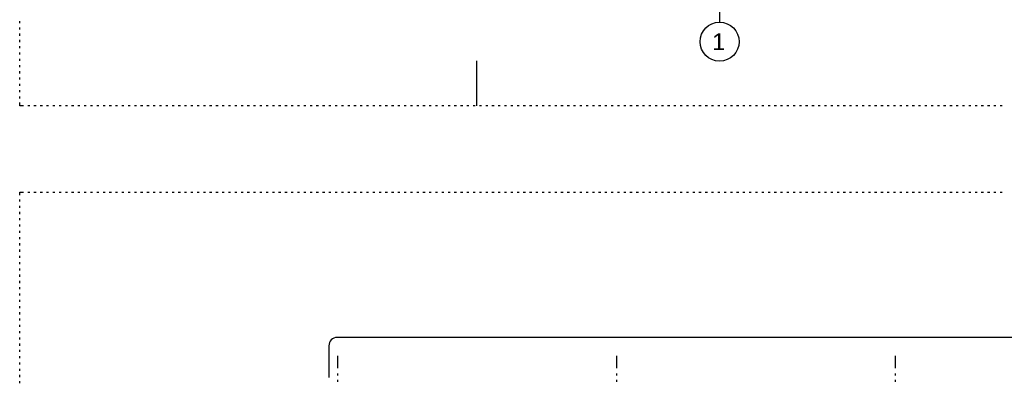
# Model space of a CAD drawing. Extents: x 997 to 109698, y 921 to 94021.
# Tile 698 of 718: x 997 to 18654, y 59040 to 65566. Entities that reach past the tile are written whole.
import ezdxf
from ezdxf.enums import TextEntityAlignment as Align

# ---------------------------------------------------------------- set-up
doc = ezdxf.new("R2010")
doc.units = 0
doc.header["$MEASUREMENT"] = 0
for name, color, linetype in [('1', 7, 'CONTINUOUS'), ('12', 7, 'CONTINUOUS'), ('40', 7, 'CONTINUOUS'), ('42', 7, 'CONTINUOUS')]:
    doc.layers.add(name, color=color, linetype=linetype)
doc.styles.get("Standard").update_dxf_attribs({"font": 'Arial.ttf', "height": 0.2})

msp = doc.modelspace()

# ---------------------------------------------------------------- linework, layer by layer
at = {"layer": '1', "color": 141}
for p, q in [((997.223511, 65502.203237), (997.223511, 65539.703237)), ((997.223511, 65389.703237), (997.223511, 65427.203237)), ((997.223511, 65277.203237), (997.223511, 65314.703237)), ((997.223511, 65164.703237), (997.223511, 65202.203237)), ((997.223511, 65052.203237), (997.223511, 65089.703237)), ((997.223511, 64939.703237), (997.223511, 64977.203237)), ((997.223511, 64827.203237), (997.223511, 64864.703237)), ((997.223511, 64714.703237), (997.223511, 64752.203237)), ((997.223511, 64602.203237), (997.223511, 64639.703237)), ((997.223511, 64489.703237), (997.223511, 64527.203237)), ((997.223511, 64377.203237), (997.223511, 64414.703237)), ((997.223511, 64264.703237), (997.223511, 64302.203237)), ((997.223511, 64152.203237), (997.223511, 64189.703237)), ((997.223511, 64020.953237), (997.223511, 64077.203237)), ((1066.179858, 64020.953237), (997.223511, 64020.953237)), ((1178.679858, 64020.953237), (1141.179858, 64020.953237)), ((1291.179858, 64020.953237), (1253.679858, 64020.953237)), ((1403.679858, 64020.953237), (1366.179858, 64020.953237)), ((1516.179858, 64020.953237), (1478.679858, 64020.953237)), ((1628.679858, 64020.953237), (1591.179858, 64020.953237)), ((1741.179858, 64020.953237), (1703.679858, 64020.953237)), ((1853.679858, 64020.953237), (1816.179858, 64020.953237)), ((1966.179858, 64020.953237), (1928.679858, 64020.953237)), ((2078.679858, 64020.953237), (2041.179858, 64020.953237)), ((2191.179858, 64020.953237), (2153.679858, 64020.953237)), ((2303.679858, 64020.953237), (2266.179858, 64020.953237)), ((2416.179858, 64020.953237), (2378.679858, 64020.953237)), ((2528.679858, 64020.953237), (2491.179858, 64020.953237)), ((2641.179858, 64020.953237), (2603.679858, 64020.953237)), ((2753.679858, 64020.953237), (2716.179858, 64020.953237)), ((2866.179858, 64020.953237), (2828.679858, 64020.953237)), ((2978.679858, 64020.953237), (2941.179858, 64020.953237)), ((3091.179858, 64020.953237), (3053.679858, 64020.953237)), ((3203.679858, 64020.953237), (3166.179858, 64020.953237)), ((3316.179858, 64020.953237), (3278.679858, 64020.953237)), ((3428.679858, 64020.953237), (3391.179858, 64020.953237)), ((3541.179858, 64020.953237), (3503.679858, 64020.953237)), ((3653.679858, 64020.953237), (3616.179858, 64020.953237)), ((3766.179858, 64020.953237), (3728.679858, 64020.953237)), ((3878.679858, 64020.953237), (3841.179858, 64020.953237)), ((3991.179858, 64020.953237), (3953.679858, 64020.953237)), ((4103.679858, 64020.953237), (4066.179858, 64020.953237)), ((4216.179858, 64020.953237), (4178.679858, 64020.953237)), ((4328.679858, 64020.953237), (4291.179858, 64020.953237)), ((4441.179858, 64020.953237), (4403.679858, 64020.953237)), ((4553.679858, 64020.953237), (4516.179858, 64020.953237)), ((4666.179858, 64020.953237), (4628.679858, 64020.953237)), ((4778.679858, 64020.953237), (4741.179858, 64020.953237)), ((4891.179858, 64020.953237), (4853.679858, 64020.953237)), ((5003.679858, 64020.953237), (4966.179858, 64020.953237)), ((5116.179858, 64020.953237), (5078.679858, 64020.953237)), ((5228.679858, 64020.953237), (5191.179858, 64020.953237)), ((5341.179858, 64020.953237), (5303.679858, 64020.953237)), ((5453.679858, 64020.953237), (5416.179858, 64020.953237)), ((5566.179858, 64020.953237), (5528.679858, 64020.953237)), ((5678.679858, 64020.953237), (5641.179858, 64020.953237)), ((5791.179858, 64020.953237), (5753.679858, 64020.953237)), ((5903.679858, 64020.953237), (5866.179858, 64020.953237)), ((6016.179858, 64020.953237), (5978.679858, 64020.953237)), ((6128.679858, 64020.953237), (6091.179858, 64020.953237)), ((6241.179858, 64020.953237), (6203.679858, 64020.953237)), ((6353.679858, 64020.953237), (6316.179858, 64020.953237)), ((6466.179858, 64020.953237), (6428.679858, 64020.953237)), ((6578.679858, 64020.953237), (6541.179858, 64020.953237)), ((6691.179858, 64020.953237), (6653.679858, 64020.953237)), ((6803.679858, 64020.953237), (6766.179858, 64020.953237)), ((6916.179858, 64020.953237), (6878.679858, 64020.953237)), ((7028.679858, 64020.953237), (6991.179858, 64020.953237)), ((7141.179858, 64020.953237), (7103.679858, 64020.953237)), ((7253.679858, 64020.953237), (7216.179858, 64020.953237)), ((7366.179858, 64020.953237), (7328.679858, 64020.953237)), ((7478.679858, 64020.953237), (7441.179858, 64020.953237)), ((7591.179858, 64020.953237), (7553.679858, 64020.953237)), ((7703.679858, 64020.953237), (7666.179858, 64020.953237)), ((7816.179858, 64020.953237), (7778.679858, 64020.953237)), ((7928.679858, 64020.953237), (7891.179858, 64020.953237)), ((8041.179858, 64020.953237), (8003.679858, 64020.953237)), ((8153.679858, 64020.953237), (8116.179858, 64020.953237)), ((8266.179858, 64020.953237), (8228.679858, 64020.953237)), ((8378.679858, 64020.953237), (8341.179858, 64020.953237)), ((8491.179858, 64020.953237), (8453.679858, 64020.953237)), ((8603.679858, 64020.953237), (8566.179858, 64020.953237)), ((8716.179858, 64020.953237), (8678.679858, 64020.953237)), ((8828.679858, 64020.953237), (8791.179858, 64020.953237)), ((8941.179858, 64020.953237), (8903.679858, 64020.953237)), ((9053.679858, 64020.953237), (9016.179858, 64020.953237)), ((9166.179858, 64020.953237), (9128.679858, 64020.953237)), ((9278.679858, 64020.953237), (9241.179858, 64020.953237)), ((9391.179858, 64020.953237), (9353.679858, 64020.953237)), ((9503.679858, 64020.953237), (9466.179858, 64020.953237)), ((9616.179858, 64020.953237), (9578.679858, 64020.953237)), ((9728.679858, 64020.953237), (9691.179858, 64020.953237)), ((9841.179858, 64020.953237), (9803.679858, 64020.953237)), ((9953.679858, 64020.953237), (9916.179858, 64020.953237)), ((10066.179858, 64020.953237), (10028.679858, 64020.953237)), ((10178.679858, 64020.953237), (10141.179858, 64020.953237)), ((10291.179858, 64020.953237), (10253.679858, 64020.953237)), ((10403.679858, 64020.953237), (10366.179858, 64020.953237)), ((10516.179858, 64020.953237), (10478.679858, 64020.953237)), ((10628.679858, 64020.953237), (10591.179858, 64020.953237)), ((10741.179858, 64020.953237), (10703.679858, 64020.953237)), ((10853.679858, 64020.953237), (10816.179858, 64020.953237)), ((10966.179858, 64020.953237), (10928.679858, 64020.953237)), ((11078.679858, 64020.953237), (11041.179858, 64020.953237)), ((11191.179858, 64020.953237), (11153.679858, 64020.953237)), ((11303.679858, 64020.953237), (11266.179858, 64020.953237)), ((11416.179858, 64020.953237), (11378.679858, 64020.953237)), ((11528.679858, 64020.953237), (11491.179858, 64020.953237)), ((11641.179858, 64020.953237), (11603.679858, 64020.953237)), ((11753.679858, 64020.953237), (11716.179858, 64020.953237)), ((11866.179858, 64020.953237), (11828.679858, 64020.953237)), ((11978.679858, 64020.953237), (11941.179858, 64020.953237)), ((12091.179858, 64020.953237), (12053.679858, 64020.953237)), ((12203.679858, 64020.953237), (12166.179858, 64020.953237)), ((12316.179858, 64020.953237), (12278.679858, 64020.953237)), ((12428.679858, 64020.953237), (12391.179858, 64020.953237)), ((12541.179858, 64020.953237), (12503.679858, 64020.953237)), ((12653.679858, 64020.953237), (12616.179858, 64020.953237)), ((12766.179858, 64020.953237), (12728.679858, 64020.953237)), ((12878.679858, 64020.953237), (12841.179858, 64020.953237)), ((12991.179858, 64020.953237), (12953.679858, 64020.953237)), ((13103.679858, 64020.953237), (13066.179858, 64020.953237)), ((13216.179858, 64020.953237), (13178.679858, 64020.953237)), ((13328.679858, 64020.953237), (13291.179858, 64020.953237)), ((13441.179858, 64020.953237), (13403.679858, 64020.953237)), ((13553.679858, 64020.953237), (13516.179858, 64020.953237)), ((13666.179858, 64020.953237), (13628.679858, 64020.953237)), ((13778.679858, 64020.953237), (13741.179858, 64020.953237)), ((13891.179858, 64020.953237), (13853.679858, 64020.953237)), ((14003.679858, 64020.953237), (13966.179858, 64020.953237)), ((14116.179858, 64020.953237), (14078.679858, 64020.953237)), ((14228.679858, 64020.953237), (14191.179858, 64020.953237)), ((14341.179858, 64020.953237), (14303.679858, 64020.953237)), ((14453.679858, 64020.953237), (14416.179858, 64020.953237)), ((14566.179858, 64020.953237), (14528.679858, 64020.953237)), ((14678.679858, 64020.953237), (14641.179858, 64020.953237)), ((14791.179858, 64020.953237), (14753.679858, 64020.953237)), ((14903.679858, 64020.953237), (14866.179858, 64020.953237)), ((15016.179858, 64020.953237), (14978.679858, 64020.953237)), ((15128.679858, 64020.953237), (15091.179858, 64020.953237)), ((15241.179858, 64020.953237), (15203.679858, 64020.953237)), ((15353.679858, 64020.953237), (15316.179858, 64020.953237)), ((15466.179858, 64020.953237), (15428.679858, 64020.953237)), ((15578.679858, 64020.953237), (15541.179858, 64020.953237)), ((15691.179858, 64020.953237), (15653.679858, 64020.953237)), ((15803.679858, 64020.953237), (15766.179858, 64020.953237)), ((15916.179858, 64020.953237), (15878.679858, 64020.953237)), ((16028.679858, 64020.953237), (15991.179858, 64020.953237)), ((16141.179858, 64020.953237), (16103.679858, 64020.953237)), ((16253.679858, 64020.953237), (16216.179858, 64020.953237)), ((16366.179858, 64020.953237), (16328.679858, 64020.953237)), ((16478.679858, 64020.953237), (16441.179858, 64020.953237)), ((16591.179858, 64020.953237), (16553.679858, 64020.953237)), ((16703.679858, 64020.953237), (16666.179858, 64020.953237)), ((16816.179858, 64020.953237), (16778.679858, 64020.953237)), ((16928.679858, 64020.953237), (16891.179858, 64020.953237)), ((17041.179858, 64020.953237), (17003.679858, 64020.953237)), ((17153.679858, 64020.953237), (17116.179858, 64020.953237)), ((17266.179858, 64020.953237), (17228.679858, 64020.953237)), ((17378.679858, 64020.953237), (17341.179858, 64020.953237)), ((17491.179858, 64020.953237), (17453.679858, 64020.953237)), ((17603.679858, 64020.953237), (17566.179858, 64020.953237)), ((17716.179858, 64020.953237), (17678.679858, 64020.953237)), ((17828.679858, 64020.953237), (17791.179858, 64020.953237)), ((17941.179858, 64020.953237), (17903.679858, 64020.953237)), ((18053.679858, 64020.953237), (18016.179858, 64020.953237)), ((18166.179858, 64020.953237), (18128.679858, 64020.953237)), ((18278.679858, 64020.953237), (18241.179858, 64020.953237)), ((18391.179858, 64020.953237), (18353.679858, 64020.953237)), ((18503.679858, 64020.953237), (18466.179858, 64020.953237)), ((18616.179858, 64020.953237), (18578.679858, 64020.953237)), ((997.223511, 62470.953237), (1066.179858, 62470.953237)), ((997.223511, 62414.703237), (997.223511, 62470.953237)), ((997.223511, 62302.203237), (997.223511, 62339.703237)), ((1141.179858, 62470.953237), (1178.679858, 62470.953237)), ((1253.679858, 62470.953237), (1291.179858, 62470.953237)), ((1366.179858, 62470.953237), (1403.679858, 62470.953237)), ((1478.679858, 62470.953237), (1516.179858, 62470.953237)), ((1591.179858, 62470.953237), (1628.679858, 62470.953237)), ((1703.679858, 62470.953237), (1741.179858, 62470.953237)), ((1816.179858, 62470.953237), (1853.679858, 62470.953237)), ((1928.679858, 62470.953237), (1966.179858, 62470.953237)), ((2041.179858, 62470.953237), (2078.679858, 62470.953237)), ((2153.679858, 62470.953237), (2191.179858, 62470.953237)), ((2266.179858, 62470.953237), (2303.679858, 62470.953237)), ((2378.679858, 62470.953237), (2416.179858, 62470.953237)), ((2491.179858, 62470.953237), (2528.679858, 62470.953237)), ((2603.679858, 62470.953237), (2641.179858, 62470.953237)), ((2716.179858, 62470.953237), (2753.679858, 62470.953237)), ((2828.679858, 62470.953237), (2866.179858, 62470.953237)), ((2941.179858, 62470.953237), (2978.679858, 62470.953237)), ((3053.679858, 62470.953237), (3091.179858, 62470.953237)), ((3166.179858, 62470.953237), (3203.679858, 62470.953237)), ((3278.679858, 62470.953237), (3316.179858, 62470.953237)), ((3391.179858, 62470.953237), (3428.679858, 62470.953237)), ((3503.679858, 62470.953237), (3541.179858, 62470.953237)), ((3616.179858, 62470.953237), (3653.679858, 62470.953237)), ((3728.679858, 62470.953237), (3766.179858, 62470.953237)), ((3841.179858, 62470.953237), (3878.679858, 62470.953237)), ((3953.679858, 62470.953237), (3991.179858, 62470.953237)), ((4066.179858, 62470.953237), (4103.679858, 62470.953237)), ((4178.679858, 62470.953237), (4216.179858, 62470.953237)), ((4291.179858, 62470.953237), (4328.679858, 62470.953237)), ((4403.679858, 62470.953237), (4441.179858, 62470.953237)), ((4516.179858, 62470.953237), (4553.679858, 62470.953237)), ((4628.679858, 62470.953237), (4666.179858, 62470.953237)), ((4741.179858, 62470.953237), (4778.679858, 62470.953237)), ((4853.679858, 62470.953237), (4891.179858, 62470.953237)), ((4966.179858, 62470.953237), (5003.679858, 62470.953237)), ((5078.679858, 62470.953237), (5116.179858, 62470.953237)), ((5191.179858, 62470.953237), (5228.679858, 62470.953237)), ((5303.679858, 62470.953237), (5341.179858, 62470.953237)), ((5416.179858, 62470.953237), (5453.679858, 62470.953237)), ((5528.679858, 62470.953237), (5566.179858, 62470.953237)), ((5641.179858, 62470.953237), (5678.679858, 62470.953237)), ((5753.679858, 62470.953237), (5791.179858, 62470.953237)), ((5866.179858, 62470.953237), (5903.679858, 62470.953237)), ((5978.679858, 62470.953237), (6016.179858, 62470.953237)), ((6091.179858, 62470.953237), (6128.679858, 62470.953237)), ((6203.679858, 62470.953237), (6241.179858, 62470.953237)), ((6316.179858, 62470.953237), (6353.679858, 62470.953237)), ((6428.679858, 62470.953237), (6466.179858, 62470.953237)), ((6541.179858, 62470.953237), (6578.679858, 62470.953237)), ((6653.679858, 62470.953237), (6691.179858, 62470.953237)), ((6766.179858, 62470.953237), (6803.679858, 62470.953237)), ((6878.679858, 62470.953237), (6916.179858, 62470.953237)), ((6991.179858, 62470.953237), (7028.679858, 62470.953237)), ((7103.679858, 62470.953237), (7141.179858, 62470.953237)), ((7216.179858, 62470.953237), (7253.679858, 62470.953237)), ((7328.679858, 62470.953237), (7366.179858, 62470.953237)), ((7441.179858, 62470.953237), (7478.679858, 62470.953237)), ((7553.679858, 62470.953237), (7591.179858, 62470.953237)), ((7666.179858, 62470.953237), (7703.679858, 62470.953237)), ((7778.679858, 62470.953237), (7816.179858, 62470.953237)), ((7891.179858, 62470.953237), (7928.679858, 62470.953237)), ((8003.679858, 62470.953237), (8041.179858, 62470.953237)), ((8116.179858, 62470.953237), (8153.679858, 62470.953237)), ((8228.679858, 62470.953237), (8266.179858, 62470.953237)), ((8341.179858, 62470.953237), (8378.679858, 62470.953237)), ((8453.679858, 62470.953237), (8491.179858, 62470.953237)), ((8566.179858, 62470.953237), (8603.679858, 62470.953237)), ((8678.679858, 62470.953237), (8716.179858, 62470.953237)), ((8791.179858, 62470.953237), (8828.679858, 62470.953237)), ((8903.679858, 62470.953237), (8941.179858, 62470.953237)), ((9016.179858, 62470.953237), (9053.679858, 62470.953237)), ((9128.679858, 62470.953237), (9166.179858, 62470.953237)), ((9241.179858, 62470.953237), (9278.679858, 62470.953237)), ((9353.679858, 62470.953237), (9391.179858, 62470.953237)), ((9466.179858, 62470.953237), (9503.679858, 62470.953237)), ((9578.679858, 62470.953237), (9616.179858, 62470.953237)), ((9691.179858, 62470.953237), (9728.679858, 62470.953237)), ((9803.679858, 62470.953237), (9841.179858, 62470.953237)), ((9916.179858, 62470.953237), (9953.679858, 62470.953237)), ((10028.679858, 62470.953237), (10066.179858, 62470.953237)), ((10141.179858, 62470.953237), (10178.679858, 62470.953237)), ((10253.679858, 62470.953237), (10291.179858, 62470.953237)), ((10366.179858, 62470.953237), (10403.679858, 62470.953237)), ((10478.679858, 62470.953237), (10516.179858, 62470.953237)), ((10591.179858, 62470.953237), (10628.679858, 62470.953237)), ((10703.679858, 62470.953237), (10741.179858, 62470.953237)), ((10816.179858, 62470.953237), (10853.679858, 62470.953237)), ((10928.679858, 62470.953237), (10966.179858, 62470.953237)), ((11041.179858, 62470.953237), (11078.679858, 62470.953237)), ((11153.679858, 62470.953237), (11191.179858, 62470.953237)), ((11266.179858, 62470.953237), (11303.679858, 62470.953237)), ((11378.679858, 62470.953237), (11416.179858, 62470.953237)), ((11491.179858, 62470.953237), (11528.679858, 62470.953237)), ((11603.679858, 62470.953237), (11641.179858, 62470.953237)), ((11716.179858, 62470.953237), (11753.679858, 62470.953237)), ((11828.679858, 62470.953237), (11866.179858, 62470.953237)), ((11941.179858, 62470.953237), (11978.679858, 62470.953237)), ((12053.679858, 62470.953237), (12091.179858, 62470.953237)), ((12166.179858, 62470.953237), (12203.679858, 62470.953237)), ((12278.679858, 62470.953237), (12316.179858, 62470.953237)), ((12391.179858, 62470.953237), (12428.679858, 62470.953237)), ((12503.679858, 62470.953237), (12541.179858, 62470.953237)), ((12616.179858, 62470.953237), (12653.679858, 62470.953237)), ((12728.679858, 62470.953237), (12766.179858, 62470.953237)), ((12841.179858, 62470.953237), (12878.679858, 62470.953237)), ((12953.679858, 62470.953237), (12991.179858, 62470.953237)), ((13066.179858, 62470.953237), (13103.679858, 62470.953237)), ((13178.679858, 62470.953237), (13216.179858, 62470.953237)), ((13291.179858, 62470.953237), (13328.679858, 62470.953237)), ((13403.679858, 62470.953237), (13441.179858, 62470.953237)), ((13516.179858, 62470.953237), (13553.679858, 62470.953237)), ((13628.679858, 62470.953237), (13666.179858, 62470.953237)), ((13741.179858, 62470.953237), (13778.679858, 62470.953237)), ((13853.679858, 62470.953237), (13891.179858, 62470.953237)), ((13966.179858, 62470.953237), (14003.679858, 62470.953237)), ((14078.679858, 62470.953237), (14116.179858, 62470.953237)), ((14191.179858, 62470.953237), (14228.679858, 62470.953237)), ((14303.679858, 62470.953237), (14341.179858, 62470.953237)), ((14416.179858, 62470.953237), (14453.679858, 62470.953237)), ((14528.679858, 62470.953237), (14566.179858, 62470.953237)), ((14641.179858, 62470.953237), (14678.679858, 62470.953237)), ((14753.679858, 62470.953237), (14791.179858, 62470.953237)), ((14866.179858, 62470.953237), (14903.679858, 62470.953237)), ((14978.679858, 62470.953237), (15016.179858, 62470.953237)), ((15091.179858, 62470.953237), (15128.679858, 62470.953237)), ((15203.679858, 62470.953237), (15241.179858, 62470.953237)), ((15316.179858, 62470.953237), (15353.679858, 62470.953237)), ((15428.679858, 62470.953237), (15466.179858, 62470.953237)), ((15541.179858, 62470.953237), (15578.679858, 62470.953237)), ((15653.679858, 62470.953237), (15691.179858, 62470.953237)), ((15766.179858, 62470.953237), (15803.679858, 62470.953237)), ((15878.679858, 62470.953237), (15916.179858, 62470.953237)), ((15991.179858, 62470.953237), (16028.679858, 62470.953237)), ((16103.679858, 62470.953237), (16141.179858, 62470.953237)), ((16216.179858, 62470.953237), (16253.679858, 62470.953237)), ((16328.679858, 62470.953237), (16366.179858, 62470.953237)), ((16441.179858, 62470.953237), (16478.679858, 62470.953237)), ((16553.679858, 62470.953237), (16591.179858, 62470.953237)), ((16666.179858, 62470.953237), (16703.679858, 62470.953237)), ((16778.679858, 62470.953237), (16816.179858, 62470.953237)), ((16891.179858, 62470.953237), (16928.679858, 62470.953237)), ((17003.679858, 62470.953237), (17041.179858, 62470.953237)), ((17116.179858, 62470.953237), (17153.679858, 62470.953237)), ((17228.679858, 62470.953237), (17266.179858, 62470.953237)), ((17341.179858, 62470.953237), (17378.679858, 62470.953237)), ((17453.679858, 62470.953237), (17491.179858, 62470.953237)), ((17566.179858, 62470.953237), (17603.679858, 62470.953237)), ((17678.679858, 62470.953237), (17716.179858, 62470.953237)), ((17791.179858, 62470.953237), (17828.679858, 62470.953237)), ((17903.679858, 62470.953237), (17941.179858, 62470.953237)), ((18016.179858, 62470.953237), (18053.679858, 62470.953237)), ((18128.679858, 62470.953237), (18166.179858, 62470.953237)), ((18241.179858, 62470.953237), (18278.679858, 62470.953237)), ((18353.679858, 62470.953237), (18391.179858, 62470.953237)), ((18466.179858, 62470.953237), (18503.679858, 62470.953237)), ((18578.679858, 62470.953237), (18616.179858, 62470.953237)), ((997.223511, 62189.703237), (997.223511, 62227.203237)), ((997.223511, 62077.203237), (997.223511, 62114.703237)), ((997.223511, 61964.703237), (997.223511, 62002.203237)), ((997.223511, 61852.203237), (997.223511, 61889.703237)), ((997.223511, 61739.703237), (997.223511, 61777.203237)), ((997.223511, 61627.203237), (997.223511, 61664.703237)), ((997.223511, 61514.703237), (997.223511, 61552.203237)), ((997.223511, 61402.203237), (997.223511, 61439.703237)), ((997.223511, 61289.703237), (997.223511, 61327.203237)), ((997.223511, 61177.203237), (997.223511, 61214.703237)), ((997.223511, 61064.703237), (997.223511, 61102.203237)), ((997.223511, 60952.203237), (997.223511, 60989.703237)), ((997.223511, 60839.703237), (997.223511, 60877.203237)), ((997.223511, 60727.203237), (997.223511, 60764.703237)), ((997.223511, 60614.703237), (997.223511, 60652.203237)), ((997.223511, 60502.203237), (997.223511, 60539.703237)), ((997.223511, 60389.703237), (997.223511, 60427.203237)), ((997.223511, 60277.203237), (997.223511, 60314.703237)), ((997.223511, 60164.703237), (997.223511, 60202.203237)), ((997.223511, 60052.203237), (997.223511, 60089.703237)), ((997.223511, 59939.703237), (997.223511, 59977.203237)), ((997.223511, 59827.203237), (997.223511, 59864.703237)), ((997.223511, 59714.703237), (997.223511, 59752.203237)), ((997.223511, 59602.203237), (997.223511, 59639.703237)), ((997.223511, 59489.703237), (997.223511, 59527.203237)), ((997.223511, 59377.203237), (997.223511, 59414.703237)), ((997.223511, 59264.703237), (997.223511, 59302.203237)), ((997.223511, 59152.203237), (997.223511, 59189.703237)), ((997.223511, 59039.703237), (997.223511, 59077.203237))]:
    msp.add_line(p, q, dxfattribs=at)
at = {"layer": '1', "color": 4}
msp.add_line((9197.636205, 64020.953237), (9197.636205, 64829.202499), dxfattribs=at)
at = {"layer": '12', "color": 6, "linetype": 'Continuous'}
msp.add_line((13547.636205, 66870.953237), (13547.636205, 65520.953237), dxfattribs=at)
msp.add_circle((13547.636205, 65170.953237), 350, dxfattribs=at)
at = {"layer": '40', "color": 8, "linetype": 'Continuous'}
for p, q in [((6697.636205, 59535.955237), (6697.636205, 59309.704238)), ((11697.636205, 59535.955237), (11697.636205, 59309.704238)), ((16697.636205, 59535.955237), (16697.636205, 59309.704238)), ((6697.636205, 59215.954238), (6697.636205, 59178.454238)), ((11697.636205, 59215.954238), (11697.636205, 59178.454238)), ((16697.636205, 59215.954238), (16697.636205, 59178.454238)), ((6697.636205, 59103.454238), (6697.636205, 59065.954238)), ((11697.636205, 59103.454238), (11697.636205, 59065.954238)), ((16697.636205, 59103.454238), (16697.636205, 59065.954238))]:
    msp.add_line(p, q, dxfattribs=at)
at = {"layer": '42', "color": 117}
for p, q in [((21547.926752, 59863.003955), (6691.298057, 59863.003955)), ((6541.298071, 59713.003969), (6541.298071, 59147.109679))]:
    msp.add_line(p, q, dxfattribs=at)
msp.add_arc((6691.298057, 59713.003955), 150, 90, 179.999995, dxfattribs=at)

# ---------------------------------------------------------------- texts
at = {"layer": '12', "color": 1}
msp.add_text('1', height=300, dxfattribs=at).set_placement((13532.636205, 65020.953237), align=Align.CENTER)

doc.saveas('drawing.dxf')
